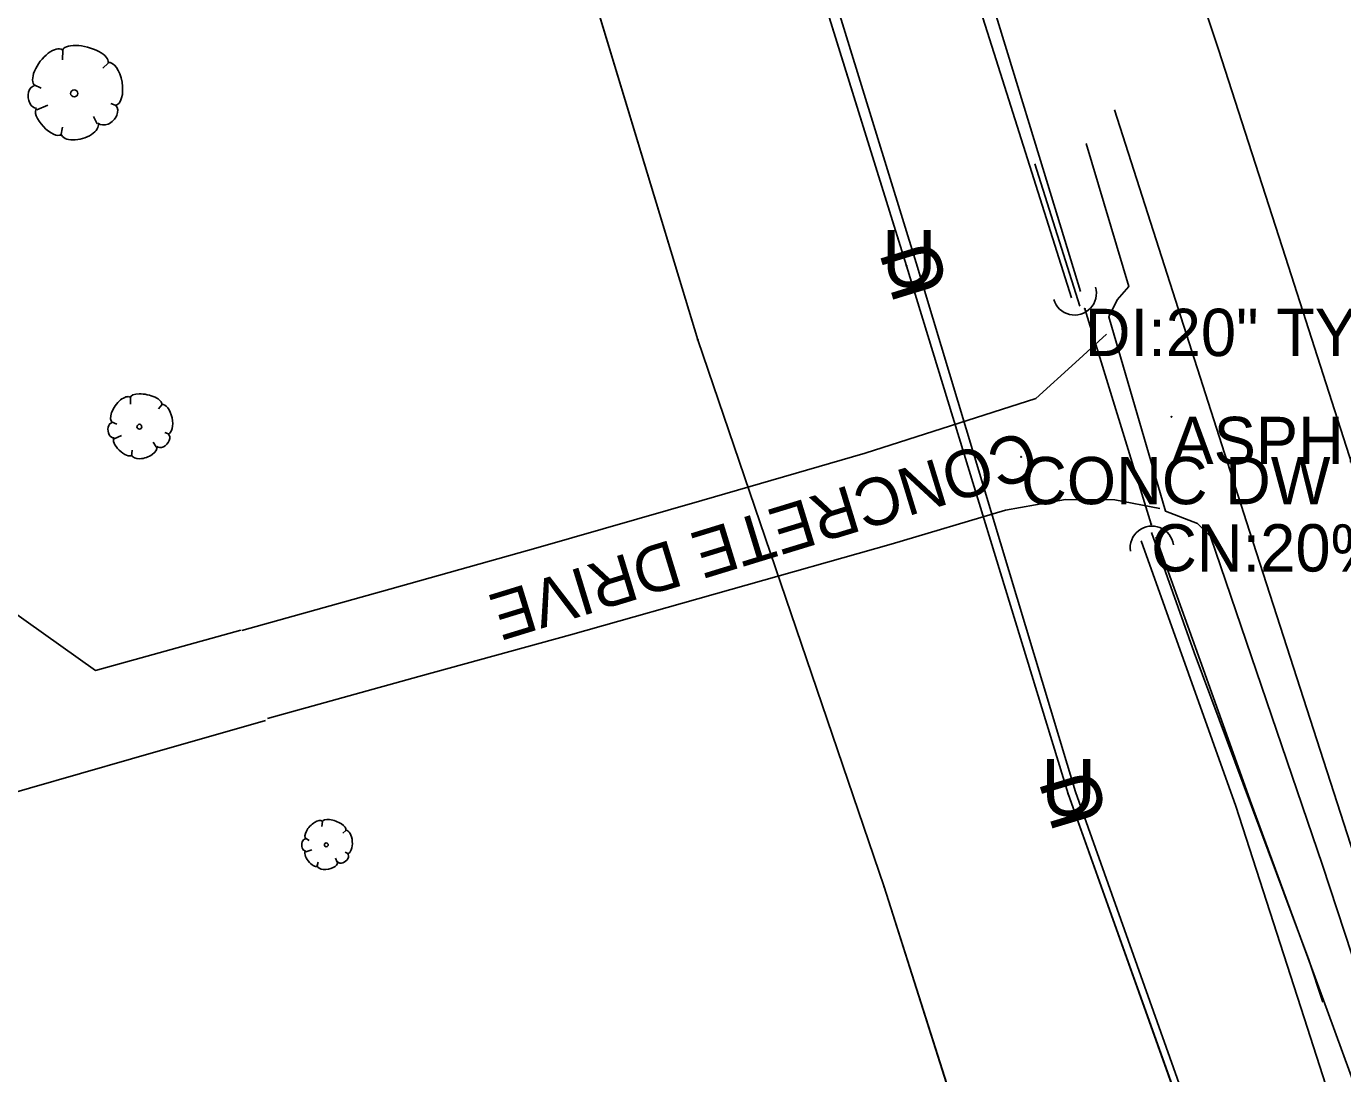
# Model space of a CAD drawing. Extents: x 954793 to 988390, y 1867850 to 1924428.
# Drawn here: x 960799 to 960938.1, y 1908095 to 1908205.7 of the extents above; entities that cross this region are included whole.
import ezdxf

# ---------------------------------------------------------------- set-up
doc = ezdxf.new("R2010")
doc.units = 0
for name, color, linetype in [('Default', 7, 'Continuous'), ('S_CROSS_DRAIN', 7, 'Continuous'), ('S_DITCHLINE', 7, 'Continuous'), ('S_DRG_PT_SYM', 7, 'Continuous'), ('S_DRIVEWAY', 7, 'Continuous'), ('S_DRIVEWAY_ANNOT', 7, 'Continuous'), ('S_EDGE_PAVEMENT', 7, 'Continuous'), ('S_FIBER_OPTIC_CABLE', 7, 'Continuous'), ('S_MSC_PT_SYM', 7, 'Continuous'), ('S_PAVEMENT_CROWN', 7, 'Continuous'), ('S_SHOULDER', 7, 'Continuous'), ('S_SIDE_DRAIN', 7, 'Continuous'), ('S_SIDE_DRAIN_ANNOT', 7, 'Continuous'), ('S_STREAM', 7, 'Continuous'), ('S_SURVEY_TEXT_ANNOT', 7, 'Continuous'), ('S_TREE', 7, 'Continuous'), ('S_UNDERGROUND_CABLE', 7, 'Continuous'), ('S_UTL_PT_SYM', 7, 'Continuous'), ('S_WATER_UTILITIES', 7, 'Continuous')]:
    doc.layers.add(name, color=color, linetype=linetype)

msp = doc.modelspace()

# ---------------------------------------------------------------- linework, layer by layer
at = {"layer": 'S_CROSS_DRAIN'}
for centre, start, end in [((960909.74, 1908177.49), 196.2616, 16.5908), ((960917.91, 1908150.59), 8.184, 188.5132)]:
    msp.add_arc(centre, 2.3, start, end, dxfattribs=at)
at = {"layer": 'S_DITCHLINE'}
for points in [[(960909.41, 1908177), (960905.43, 1908189.59), (960901.44, 1908202.17), (960897.46, 1908214.75), (960893.47, 1908227.34)], [(960910.38, 1908177.7), (960906.54, 1908190.25), (960902.7, 1908202.8), (960898.86, 1908215.34), (960895.02, 1908227.89)], [(960986, 1907945.88), (960980.54, 1907963.35), (960975.09, 1907980.81), (960969.63, 1907998.28), (960964.17, 1908015.74), (960959.26, 1908031.69), (960954.35, 1908047.64), (960949.44, 1908063.59), (960944.53, 1908079.54), (960936.41, 1908101.72), (960928.3, 1908123.89), (960923.31, 1908137.81), (960918.33, 1908151.73)], [(960984.61, 1907945.45), (960978.85, 1907962.83), (960973.1, 1907980.22), (960967.34, 1907997.6), (960961.58, 1908014.98), (960956.48, 1908030.88), (960951.38, 1908046.78), (960946.28, 1908062.68), (960941.18, 1908078.58), (960933.98, 1908100.93), (960926.77, 1908123.29), (960921.77, 1908137.31), (960916.77, 1908151.33)]]:
    msp.add_lwpolyline(points, dxfattribs=at)
at = {"layer": 'S_DRG_PT_SYM'}
for points in [[(960910.82, 1908175.86), (960910.87, 1908175.88), (960910.82, 1908175.86), (960910.81, 1908175.91), (960910.82, 1908175.86), (960910.77, 1908175.85), (960910.82, 1908175.86), (960910.84, 1908175.81)], [(960910.82, 1908175.86), (960910.87, 1908175.88), (960910.82, 1908175.86), (960910.81, 1908175.91), (960910.82, 1908175.86), (960910.77, 1908175.85), (960910.82, 1908175.86), (960910.84, 1908175.81)], [(960917.83, 1908153.09), (960917.88, 1908153.1), (960917.83, 1908153.09), (960917.82, 1908153.14), (960917.83, 1908153.09), (960917.79, 1908153.07), (960917.83, 1908153.09), (960917.85, 1908153.04)], [(960917.83, 1908153.09), (960917.88, 1908153.1), (960917.83, 1908153.09), (960917.82, 1908153.14), (960917.83, 1908153.09), (960917.79, 1908153.07), (960917.83, 1908153.09), (960917.85, 1908153.04)]]:
    msp.add_lwpolyline(points, close=True, dxfattribs=at)
for points in [[(960910.82, 1908175.86), (960910.82, 1908175.91), (960910.82, 1908175.86), (960910.77, 1908175.86), (960910.82, 1908175.86), (960910.82, 1908175.81), (960910.82, 1908175.86), (960910.87, 1908175.86)], [(960917.83, 1908153.09), (960917.83, 1908153.14), (960917.83, 1908153.09), (960917.78, 1908153.09), (960917.83, 1908153.09), (960917.83, 1908153.04), (960917.83, 1908153.09), (960917.88, 1908153.09)]]:
    msp.add_lwpolyline(points, dxfattribs=at)
at = {"layer": 'S_DRIVEWAY'}
for points in [[(960913.1, 1908173.16), (960909.82, 1908170.19), (960905.65, 1908166.38), (960887.62, 1908160.59), (960870.35, 1908155.61), (960853.09, 1908150.63), (960837.42, 1908146.24), (960821.76, 1908141.85)], [(960824.47, 1908132.57), (960840.48, 1908136.98), (960856.5, 1908141.39), (960873.44, 1908146.18), (960890.37, 1908150.97), (960902.44, 1908154.59), (960908.78, 1908155.71), (960913.98, 1908155.66), (960918.73, 1908154.74)], [(960821.67, 1908141.89), (960806.3, 1908137.64), (960797.15, 1908144.13)], [(960768.88, 1908116.46), (960799.34, 1908125.21), (960810.13, 1908128.31), (960824.26, 1908132.33)]]:
    msp.add_lwpolyline(points, dxfattribs=at)
at = {"layer": 'S_EDGE_PAVEMENT'}
msp.add_lwpolyline([(960986.66, 1907978.95), (960986.56, 1907979.25), (960980.82, 1907995.83), (960974.18, 1908015.17), (960967.54, 1908034.51), (960960.52, 1908054.9), (960953.51, 1908075.3), (960946.38, 1908096.75), (960939.25, 1908118.2), (960933.58, 1908135.78), (960927.91, 1908153.35), (960920.41, 1908176.76), (960913.96, 1908196.88)], dxfattribs=at)
at = {"layer": 'S_FIBER_OPTIC_CABLE'}
for p, q in [((960891.98, 1908180.4), (960869.82, 1908251.7)), ((960909.05, 1908124.58), (960891.98, 1908180.4)), ((960930.43, 1908064.73), (960909.05, 1908124.58))]:
    msp.add_line(p, q, dxfattribs=at)
msp.add_lwpolyline([(961081.83, 1907606.88), (961053.28, 1907681.02), (961044.49, 1907703.08), (961020.93, 1907758.22), (961005.92, 1907782.73), (960987.1, 1907843.87), (960969.61, 1907900.06), (960943.98, 1907978.41), (960937.29, 1908004.83), (960935.36, 1908054.81), (960930.43, 1908064.73), (960909.05, 1908124.58), (960891.98, 1908180.4), (960869.82, 1908251.7), (960854.87, 1908288.42), (960823.74, 1908306.68), (960802.22, 1908384.11)], dxfattribs=at)
msp.add_lwpolyline([(961081.83, 1907606.88), (961053.28, 1907681.02), (961044.49, 1907703.08), (961020.93, 1907758.22), (961005.92, 1907782.73), (960987.1, 1907843.87), (960969.61, 1907900.06), (960943.98, 1907978.41), (960937.29, 1908004.83), (960935.36, 1908054.81), (960930.43, 1908064.73), (960909.05, 1908124.58), (960891.98, 1908180.4), (960869.82, 1908251.7), (960854.87, 1908288.42), (960823.74, 1908306.68), (960802.22, 1908384.11)], dxfattribs=at)
at = {"layer": 'S_MSC_PT_SYM'}
for points in [[(960919.97, 1908164.44), (960919.97, 1908164.49), (960919.97, 1908164.44), (960919.92, 1908164.44), (960919.97, 1908164.44), (960919.97, 1908164.39), (960919.97, 1908164.44), (960920.02, 1908164.44)], [(960919.97, 1908164.44), (960919.97, 1908164.49), (960919.97, 1908164.44), (960919.92, 1908164.44), (960919.97, 1908164.44), (960919.97, 1908164.39), (960919.97, 1908164.44), (960920.02, 1908164.44)], [(960904.09, 1908160.2), (960904.09, 1908160.25), (960904.09, 1908160.2), (960904.04, 1908160.2), (960904.09, 1908160.2), (960904.09, 1908160.15), (960904.09, 1908160.2), (960904.14, 1908160.2)], [(960904.09, 1908160.2), (960904.09, 1908160.25), (960904.09, 1908160.2), (960904.04, 1908160.2), (960904.09, 1908160.2), (960904.09, 1908160.15), (960904.09, 1908160.2), (960904.14, 1908160.2)]]:
    msp.add_lwpolyline(points, close=True, dxfattribs=at)
for points in [[(960919.97, 1908164.44), (960919.97, 1908164.49), (960919.97, 1908164.44), (960919.92, 1908164.44), (960919.97, 1908164.44), (960919.97, 1908164.39), (960919.97, 1908164.44), (960920.02, 1908164.44)], [(960904.09, 1908160.2), (960904.09, 1908160.25), (960904.09, 1908160.2), (960904.04, 1908160.2), (960904.09, 1908160.2), (960904.09, 1908160.15), (960904.09, 1908160.2), (960904.14, 1908160.2)]]:
    msp.add_lwpolyline(points, dxfattribs=at)
at = {"layer": 'S_PAVEMENT_CROWN'}
msp.add_lwpolyline([(960965.52, 1908078.27), (960958.29, 1908100.22), (960951.05, 1908122.17), (960945.06, 1908140.77), (960939.07, 1908159.37), (960932.01, 1908181.32), (960924.95, 1908203.26), (960918.24, 1908223.44), (960911.54, 1908243.63), (960906.02, 1908263.03), (960900.5, 1908282.44), (960894.26, 1908303.84), (960888.03, 1908325.24)], dxfattribs=at)
at = {"layer": 'S_SHOULDER'}
msp.add_lwpolyline([(960983.57, 1907978.58), (960977.87, 1907994.88), (960971.06, 1908013.8), (960964.24, 1908032.71), (960957.06, 1908053.64), (960949.88, 1908074.57), (960942.9, 1908095.81), (960935.92, 1908117.05), (960930.01, 1908134.42), (960924.09, 1908151.8), (960922.74, 1908153.17), (960919.33, 1908154.46), (960913.37, 1908175.02), (960914.24, 1908176.79), (960915.47, 1908178.2), (960910.95, 1908193.34)], dxfattribs=at)
at = {"layer": 'S_SIDE_DRAIN'}
msp.add_line((960910.82, 1908175.86), (960917.83, 1908153.09), dxfattribs=at)
msp.add_lwpolyline([(960910.82, 1908175.86), (960917.83, 1908153.09)], dxfattribs=at)
msp.add_lwpolyline([(960910.82, 1908175.86), (960917.83, 1908153.09)], dxfattribs=at)
at = {"layer": 'S_STREAM'}
for points in [[(960910.31, 1908176.15), (960905.55, 1908191.19)], [(960935.98, 1908102.59), (960934.49, 1908107.05), (960922.38, 1908139.53), (960917.86, 1908152.22)]]:
    msp.add_lwpolyline(points, dxfattribs=at)
at = {"layer": 'S_TREE'}
for p, q in [((960802.85, 1908203.18), (960802.81, 1908202.15)), ((960807.65, 1908201.83), (960807.09, 1908201.28)), ((960799.82, 1908199.54), (960800.58, 1908199.16)), ((960808.58, 1908197.32), (960807.93, 1908197.56)), ((960800.12, 1908196.89), (960801.27, 1908197.36)), ((960806.5, 1908195.4), (960806.1, 1908196.16)), ((960802.64, 1908194.14), (960802.82, 1908195.05)), ((960810, 1908166.48), (960810, 1908165.78)), ((960813.33, 1908165.69), (960812.96, 1908165.29)), ((960808.02, 1908163.9), (960808.55, 1908163.66)), ((960814.09, 1908162.62), (960813.63, 1908162.77)), ((960808.3, 1908162.1), (960809.07, 1908162.45)), ((960812.72, 1908161.25), (960812.42, 1908161.76)), ((960810.1, 1908160.28), (960810.2, 1908160.91)), ((960830.29, 1908121.68), (960830.22, 1908121.13)), ((960828.5, 1908119.9), (960828.88, 1908119.66)), ((960832.77, 1908120.71), (960832.44, 1908120.45)), ((960828.52, 1908118.48), (960829.15, 1908118.67)), ((960833.03, 1908118.27), (960832.69, 1908118.43)), ((960829.71, 1908116.89), (960829.85, 1908117.36)), ((960831.83, 1908117.36), (960831.65, 1908117.79))]:
    msp.add_line(p, q, dxfattribs=at)
for centre, radius in [((960804.06, 1908198.62), 0.375), ((960810.95, 1908163.39), 0.257), ((960830.69, 1908119.2), 0.2)]:
    msp.add_circle(centre, radius, dxfattribs=at)
for centre, major_axis, ratio, start_param, end_param in [((960801.36, 1908201.33), (1.44, 1.88), 0.471018, 0, 3.141593), ((960805.22, 1908202.52), (-2.42, 0.63), 0.405113, 3.141593, 6.283186), ((960808.02, 1908199.62), (-0.39, 2.27), 0.482994, 3.141593, 6.283185), ((960799.96, 1908198.24), (-0.12, 1.17), 0.646762, 0, 3.141593), ((960801.38, 1908195.66), (-1.29, 1.37), 0.420543, 6.283185, 9.424777), ((960807.53, 1908196.41), (0.919, 0.928), 0.711534, 3.141592, 6.283185), ((960804.64, 1908194.88), (-1.95, -0.57), 0.529943, 0, 3.141593), ((960811.64, 1908166.1), (-1.67, 0.36), 0.405113, 3.141593, 6.283186), ((960809.03, 1908165.17), (0.94, 1.33), 0.471018, 0, 3.141593), ((960813.65, 1908164.18), (-0.33, 1.55), 0.482994, 3.141593, 6.283185), ((960808.16, 1908163.01), (-0.113, 0.802), 0.646762, 0, 3.141593), ((960809.2, 1908161.29), (-0.922, 0.905), 0.420543, 6.283185, 9.424777), ((960813.39, 1908161.97), (0.605, 0.661), 0.711534, 3.141592, 6.283185), ((960811.45, 1908160.84), (-1.32, -0.44), 0.529943, 0, 3.141593), ((960829.4, 1908120.77), (0.86, 0.924), 0.471018, 0, 3.141593), ((960831.51, 1908121.21), (-1.25, 0.46), 0.405113, 3.141593, 6.283186), ((960828.5, 1908119.2), (-0.002, 0.629), 0.646762, 0, 3.141593), ((960832.85, 1908119.52), (-0.09, 1.22), 0.482994, 3.141593, 6.283185), ((960829.12, 1908117.76), (-0.613, 0.793), 0.420543, 6.283185, 9.424777), ((960832.42, 1908117.85), (0.535, 0.445), 0.711534, 3.141592, 6.283185), ((960830.81, 1908117.18), (-1.06, -0.2), 0.529943, 0, 3.141593)]:
    msp.add_ellipse(centre, major_axis=major_axis, ratio=ratio, start_param=start_param, end_param=end_param, dxfattribs=at)
at = {"layer": 'S_UNDERGROUND_CABLE'}
for p, q in [((960893, 1908180.71), (960870.95, 1908252.27)), ((960909.84, 1908124.82), (960893, 1908180.71)), ((960931.11, 1908064.94), (960909.84, 1908124.82))]:
    msp.add_line(p, q, dxfattribs=at)
msp.add_lwpolyline([(960924.47, 1908058.47), (960931.11, 1908064.94), (960909.84, 1908124.82), (960893, 1908180.71), (960870.95, 1908252.27), (960855.38, 1908288.78), (960824.66, 1908307.36), (960801.48, 1908384.93), (960790.3, 1908429.37), (960771.93, 1908510.1), (960754.11, 1908582.75), (960734.09, 1908667.42), (960716.61, 1908744.97), (960698.42, 1908828.21), (960681.52, 1908913.94), (960663.18, 1908993.44), (960645.91, 1909068.19), (960624.8, 1909158.96), (960612.33, 1909198.29), (960609.74, 1909220.21), (960585.48, 1909279.43), (960521.44, 1909367.02), (960488.5, 1909420.49)], dxfattribs=at)
msp.add_lwpolyline([(960924.47, 1908058.47), (960931.11, 1908064.94), (960909.84, 1908124.82), (960893, 1908180.71), (960870.95, 1908252.27), (960855.38, 1908288.78), (960824.66, 1908307.36), (960801.48, 1908384.93), (960790.3, 1908429.37), (960771.93, 1908510.1), (960754.11, 1908582.75), (960734.09, 1908667.42), (960716.61, 1908744.97), (960698.42, 1908828.21), (960681.52, 1908913.94), (960663.18, 1908993.44), (960645.91, 1909068.19), (960624.8, 1909158.96), (960612.33, 1909198.29), (960609.74, 1909220.21), (960585.48, 1909279.43), (960521.44, 1909367.02), (960488.5, 1909420.49)], dxfattribs=at)
at = {"layer": 'S_UTL_PT_SYM'}
for points in [[(960891.98, 1908180.4), (960891.93, 1908180.39), (960891.98, 1908180.4), (960891.99, 1908180.36), (960891.98, 1908180.4), (960892.02, 1908180.42), (960891.98, 1908180.4), (960891.96, 1908180.45)], [(960891.98, 1908180.4), (960891.93, 1908180.39), (960891.98, 1908180.4), (960891.99, 1908180.36), (960891.98, 1908180.4), (960892.02, 1908180.42), (960891.98, 1908180.4), (960891.96, 1908180.45)], [(960869.95, 1908172.56), (960869.9, 1908172.55), (960869.95, 1908172.56), (960869.96, 1908172.51), (960869.95, 1908172.56), (960870, 1908172.58), (960869.95, 1908172.56), (960869.93, 1908172.61)], [(960869.95, 1908172.56), (960869.9, 1908172.55), (960869.95, 1908172.56), (960869.96, 1908172.51), (960869.95, 1908172.56), (960870, 1908172.58), (960869.95, 1908172.56), (960869.93, 1908172.61)], [(960909.05, 1908124.58), (960909, 1908124.57), (960909.05, 1908124.58), (960909.06, 1908124.53), (960909.05, 1908124.58), (960909.09, 1908124.59), (960909.05, 1908124.58), (960909.03, 1908124.63)], [(960909.05, 1908124.58), (960909, 1908124.57), (960909.05, 1908124.58), (960909.06, 1908124.53), (960909.05, 1908124.58), (960909.09, 1908124.59), (960909.05, 1908124.58), (960909.03, 1908124.63)], [(960889.61, 1908114.75), (960889.56, 1908114.74), (960889.61, 1908114.75), (960889.62, 1908114.71), (960889.61, 1908114.75), (960889.65, 1908114.77), (960889.61, 1908114.75), (960889.59, 1908114.8)], [(960889.61, 1908114.75), (960889.56, 1908114.74), (960889.61, 1908114.75), (960889.62, 1908114.71), (960889.61, 1908114.75), (960889.65, 1908114.77), (960889.61, 1908114.75), (960889.59, 1908114.8)]]:
    msp.add_lwpolyline(points, close=True, dxfattribs=at)
for points in [[(960891.98, 1908180.4), (960891.98, 1908180.45), (960891.98, 1908180.4), (960891.93, 1908180.4), (960891.98, 1908180.4), (960891.98, 1908180.35), (960891.98, 1908180.4), (960892.03, 1908180.4)], [(960869.95, 1908172.56), (960869.95, 1908172.61), (960869.95, 1908172.56), (960869.9, 1908172.56), (960869.95, 1908172.56), (960869.95, 1908172.51), (960869.95, 1908172.56), (960870, 1908172.56)], [(960909.05, 1908124.58), (960909.05, 1908124.63), (960909.05, 1908124.58), (960909, 1908124.58), (960909.05, 1908124.58), (960909.05, 1908124.53), (960909.05, 1908124.58), (960909.1, 1908124.58)], [(960889.61, 1908114.75), (960889.61, 1908114.8), (960889.61, 1908114.75), (960889.56, 1908114.75), (960889.61, 1908114.75), (960889.61, 1908114.7), (960889.61, 1908114.75), (960889.66, 1908114.75)]]:
    msp.add_lwpolyline(points, dxfattribs=at)
at = {"layer": 'S_WATER_UTILITIES'}
for p, q in [((960869.95, 1908172.56), (960844.94, 1908255.04)), ((960889.61, 1908114.75), (960869.95, 1908172.56)), ((960908.05, 1908056.86), (960889.61, 1908114.75))]:
    msp.add_line(p, q, dxfattribs=at)
msp.add_lwpolyline([(961070.69, 1907621.77), (961035.76, 1907704.59), (961015, 1907750.07), (960988.42, 1907800.32), (960977.57, 1907846.61), (960962.68, 1907899.6), (960937.63, 1907967.76), (960911.02, 1908049.23), (960908.05, 1908056.86), (960889.61, 1908114.75), (960869.95, 1908172.56), (960844.94, 1908255.04), (960837.31, 1908300.18), (960815.42, 1908376.37)], dxfattribs=at)
msp.add_lwpolyline([(961070.69, 1907621.77), (961035.76, 1907704.59), (961015, 1907750.07), (960988.42, 1907800.32), (960977.57, 1907846.61), (960962.68, 1907899.6), (960937.63, 1907967.76), (960911.02, 1908049.23), (960908.05, 1908056.86), (960889.61, 1908114.75), (960869.95, 1908172.56), (960844.94, 1908255.04), (960837.31, 1908300.18), (960815.42, 1908376.37)], dxfattribs=at)

# ---------------------------------------------------------------- texts
at = {"layer": 'Default'}
for rotation, p in [(360, (960889.37, 1908178.17)), (107.132, (960896.5, 1908178)), (360, (960906.21, 1908122.27)), (106.7586, (960913.32, 1908122.08))]:
    msp.add_text('U', height=6, rotation=rotation, dxfattribs=at).set_placement(p)
at = {"layer": 'S_DRIVEWAY_ANNOT'}
msp.add_text('CONCRETE DRIVE', height=5.0004, rotation=197.0325, dxfattribs=at).set_placement((960904.8, 1908163.03))
at = {"layer": 'S_SIDE_DRAIN_ANNOT'}
for s, p in [('DI:20" TY:METAL CN:0%FILL BTTM ', (960910.82, 1908170.86)), ('CN:20%FILL BTTM OF PIPE', (960917.83, 1908148.09))]:
    msp.add_text(s, height=5, dxfattribs=at).set_placement(p)
at = {"layer": 'S_SURVEY_TEXT_ANNOT'}
for s, p in [('ASPH', (960919.97, 1908159.44)), ('CONC DW TO 1SBR', (960904.09, 1908155.2))]:
    msp.add_text(s, height=5, dxfattribs=at).set_placement(p)

doc.saveas('drawing.dxf')
